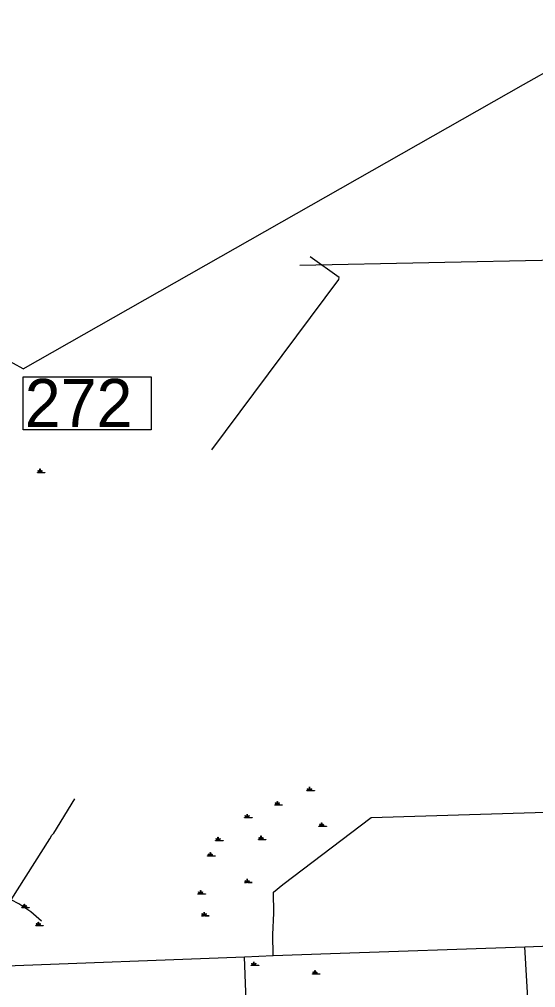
# Model space of a CAD drawing. Extents: x 2532689 to 2764727, y 536648 to 732970.
# Drawn here: x 2598153 to 2613131, y 682821 to 710933 of the extents above; entities that cross this region are included whole.
import ezdxf

# ---------------------------------------------------------------- set-up
doc = ezdxf.new("R2010")
doc.units = 0
for name, color, linetype in [('Exist Boundary Political CountyLine', 7, 'Continuous'), ('Exist Hydrographic Creek Single Shore', 7, 'Continuous'), ('Exist Hydrographic Swamp CELL', 7, 'Continuous'), ('Exist Road Secondary Structure Standard Bridge Number Label', 7, 'Continuous'), ('Map Preparation Longitude Latitude Lines', 7, 'Continuous')]:
    doc.layers.add(name, color=color, linetype=linetype)

msp = doc.modelspace()

# ---------------------------------------------------------------- linework, layer by layer
at = {"layer": 'Exist Boundary Political CountyLine'}
for p, q in [((2612775, 709039), (2616105, 710933)), ((2598265, 700789), (2612775, 709039))]:
    msp.add_line(p, q, dxfattribs=at)
msp.add_lwpolyline([(2598265, 700789), (2596850, 701558)], dxfattribs=at)
at = {"layer": 'Exist Hydrographic Creek Single Shore'}
for p, q in [((2612967, 681371), (2612816, 684001)), ((2596710, 683418), (2604688, 683718)), ((2604688, 683718), (2605512, 683752)), ((2604785, 681037), (2604688, 683718))]:
    msp.add_line(p, q, dxfattribs=at)
for points in [[(2603733, 698435), (2607422, 703378), (2607429, 703437), (2606591, 704038)], [(2597919, 685368), (2599041, 687144), (2599097, 687245), (2599154, 687303), (2599758, 688299)], [(2605512, 683752), (2605508, 684359), (2605536, 684987), (2605524, 685594), (2605794, 685815), (2608362, 687761), (2613118, 687901), (2618126, 687999), (2624275, 688120)], [(2598790, 684747), (2598485, 685023), (2598138, 685255), (2597919, 685368)], [(2612816, 684001), (2622544, 684373), (2630789, 684697)], [(2605512, 683752), (2607178, 683813), (2612816, 684001)]]:
    msp.add_lwpolyline(points, dxfattribs=at)
at = {"layer": 'Exist Hydrographic Swamp CELL'}
for points in [[(2598676, 697778), (2598728, 697778), (2598730, 697782), (2598692, 697797), (2598695, 697802), (2598733, 697786), (2598734, 697789), (2598690, 697833), (2598695, 697839), (2598740, 697793), (2598747, 697796), (2598747, 697879), (2598754, 697879), (2598754, 697796), (2598760, 697793), (2598805, 697839), (2598811, 697833), (2598766, 697789), (2598768, 697785), (2598809, 697804), (2598811, 697799), (2598771, 697781), (2598772, 697778), (2598893, 697778), (2598893, 697771), (2598676, 697771)], [(2606495, 688546), (2606548, 688546), (2606550, 688550), (2606512, 688565), (2606515, 688570), (2606552, 688554), (2606554, 688557), (2606509, 688602), (2606515, 688607), (2606560, 688561), (2606566, 688564), (2606566, 688647), (2606573, 688647), (2606573, 688564), (2606580, 688561), (2606625, 688607), (2606630, 688602), (2606586, 688557), (2606588, 688553), (2606629, 688572), (2606631, 688567), (2606590, 688549), (2606592, 688546), (2606713, 688546), (2606713, 688539), (2606495, 688539)], [(2605565, 688125), (2605617, 688125), (2605619, 688128), (2605581, 688143), (2605584, 688148), (2605622, 688133), (2605623, 688135), (2605579, 688180), (2605584, 688185), (2605629, 688140), (2605636, 688142), (2605636, 688225), (2605643, 688225), (2605643, 688142), (2605649, 688140), (2605695, 688185), (2605700, 688180), (2605655, 688135), (2605657, 688132), (2605698, 688150), (2605701, 688145), (2605660, 688128), (2605661, 688125), (2605782, 688125), (2605782, 688117), (2605565, 688117)], [(2604687, 687756), (2604740, 687756), (2604742, 687759), (2604703, 687774), (2604706, 687779), (2604744, 687764), (2604746, 687766), (2604701, 687811), (2604706, 687816), (2604752, 687771), (2604758, 687773), (2604758, 687856), (2604765, 687856), (2604765, 687773), (2604771, 687771), (2604817, 687816), (2604822, 687811), (2604777, 687766), (2604779, 687763), (2604820, 687781), (2604823, 687776), (2604782, 687759), (2604783, 687756), (2604904, 687756), (2604904, 687749), (2604687, 687749)], [(2606846, 687510), (2606899, 687510), (2606901, 687513), (2606863, 687528), (2606866, 687533), (2606903, 687518), (2606905, 687520), (2606861, 687565), (2606866, 687570), (2606911, 687525), (2606917, 687527), (2606917, 687610), (2606925, 687610), (2606925, 687527), (2606931, 687525), (2606976, 687570), (2606981, 687565), (2606937, 687520), (2606939, 687517), (2606980, 687535), (2606982, 687530), (2606941, 687513), (2606943, 687510), (2607064, 687510), (2607064, 687503), (2606846, 687503)], [(2603844, 687088), (2603897, 687088), (2603899, 687092), (2603861, 687107), (2603864, 687112), (2603901, 687096), (2603903, 687099), (2603858, 687143), (2603864, 687149), (2603909, 687103), (2603915, 687105), (2603915, 687188), (2603922, 687188), (2603922, 687105), (2603929, 687103), (2603974, 687149), (2603979, 687143), (2603935, 687099), (2603937, 687095), (2603978, 687114), (2603980, 687109), (2603939, 687091), (2603941, 687088), (2604062, 687088), (2604062, 687081), (2603844, 687081)], [(2605091, 687123), (2605143, 687123), (2605145, 687127), (2605107, 687142), (2605110, 687147), (2605148, 687131), (2605149, 687134), (2605105, 687179), (2605110, 687184), (2605155, 687138), (2605162, 687141), (2605162, 687224), (2605169, 687224), (2605169, 687141), (2605175, 687138), (2605221, 687184), (2605226, 687179), (2605181, 687134), (2605183, 687130), (2605224, 687149), (2605227, 687144), (2605186, 687126), (2605187, 687123), (2605308, 687123), (2605308, 687116), (2605091, 687116)], [(2603616, 686649), (2603669, 686649), (2603671, 686652), (2603632, 686667), (2603635, 686672), (2603673, 686657), (2603675, 686660), (2603630, 686704), (2603635, 686709), (2603681, 686664), (2603687, 686666), (2603687, 686749), (2603694, 686749), (2603694, 686666), (2603701, 686664), (2603746, 686709), (2603751, 686704), (2603707, 686660), (2603709, 686656), (2603749, 686675), (2603752, 686670), (2603711, 686652), (2603713, 686649), (2603834, 686649), (2603834, 686642), (2603616, 686642)], [(2604687, 685876), (2604740, 685876), (2604742, 685879), (2604703, 685894), (2604706, 685899), (2604744, 685884), (2604746, 685887), (2604701, 685931), (2604706, 685936), (2604752, 685891), (2604758, 685893), (2604758, 685976), (2604765, 685976), (2604765, 685893), (2604771, 685891), (2604817, 685936), (2604822, 685931), (2604777, 685887), (2604779, 685883), (2604820, 685902), (2604823, 685897), (2604782, 685879), (2604783, 685876), (2604904, 685876), (2604904, 685869), (2604687, 685869)], [(2603335, 685542), (2603388, 685542), (2603390, 685546), (2603352, 685560), (2603354, 685566), (2603392, 685550), (2603394, 685553), (2603349, 685597), (2603354, 685602), (2603400, 685557), (2603406, 685559), (2603406, 685642), (2603413, 685642), (2603413, 685559), (2603420, 685557), (2603465, 685602), (2603470, 685597), (2603426, 685553), (2603428, 685549), (2603469, 685568), (2603471, 685563), (2603430, 685545), (2603432, 685542), (2603553, 685542), (2603553, 685535), (2603335, 685535)], [(2598222, 685147), (2598275, 685147), (2598277, 685151), (2598238, 685166), (2598241, 685171), (2598279, 685155), (2598281, 685158), (2598236, 685202), (2598241, 685208), (2598287, 685162), (2598293, 685164), (2598293, 685248), (2598300, 685248), (2598300, 685164), (2598307, 685162), (2598352, 685208), (2598357, 685202), (2598313, 685158), (2598315, 685154), (2598355, 685173), (2598358, 685168), (2598317, 685150), (2598318, 685147), (2598440, 685147), (2598440, 685140), (2598222, 685140)], [(2603441, 684909), (2603493, 684909), (2603495, 684913), (2603457, 684928), (2603460, 684933), (2603498, 684917), (2603499, 684920), (2603455, 684965), (2603460, 684970), (2603505, 684924), (2603511, 684927), (2603511, 685010), (2603519, 685010), (2603519, 684927), (2603525, 684924), (2603570, 684970), (2603575, 684965), (2603531, 684920), (2603533, 684917), (2603574, 684935), (2603576, 684930), (2603535, 684912), (2603537, 684909), (2603658, 684909), (2603658, 684902), (2603441, 684902)], [(2598630, 684623), (2598683, 684623), (2598685, 684627), (2598647, 684642), (2598650, 684647), (2598687, 684631), (2598689, 684634), (2598644, 684678), (2598650, 684684), (2598695, 684638), (2598701, 684640), (2598701, 684723), (2598708, 684723), (2598708, 684640), (2598715, 684638), (2598760, 684684), (2598765, 684678), (2598721, 684634), (2598723, 684630), (2598764, 684649), (2598766, 684644), (2598725, 684626), (2598727, 684623), (2598848, 684623), (2598848, 684616), (2598630, 684616)], [(2604880, 683469), (2604933, 683469), (2604935, 683472), (2604896, 683487), (2604899, 683492), (2604937, 683477), (2604939, 683480), (2604894, 683524), (2604899, 683529), (2604945, 683484), (2604951, 683486), (2604951, 683569), (2604958, 683569), (2604958, 683486), (2604965, 683484), (2605010, 683529), (2605015, 683524), (2604971, 683480), (2604973, 683476), (2605013, 683495), (2605016, 683490), (2604975, 683472), (2604977, 683469), (2605098, 683469), (2605098, 683462), (2604880, 683462)], [(2606653, 683223), (2606706, 683223), (2606708, 683226), (2606670, 683241), (2606673, 683246), (2606710, 683231), (2606712, 683234), (2606667, 683278), (2606673, 683283), (2606718, 683238), (2606724, 683240), (2606724, 683323), (2606731, 683323), (2606731, 683240), (2606738, 683238), (2606783, 683283), (2606788, 683278), (2606744, 683234), (2606746, 683230), (2606787, 683249), (2606789, 683244), (2606748, 683226), (2606750, 683223), (2606871, 683223), (2606871, 683216), (2606653, 683216)]]:
    msp.add_lwpolyline(points, close=True, dxfattribs=at)
at = {"layer": 'Exist Road Secondary Structure Standard Bridge Number Label'}
msp.add_lwpolyline([(2598260, 700551), (2601976, 700551), (2601976, 699015), (2598260, 699015)], close=True, dxfattribs=at)
at = {"layer": 'Map Preparation Longitude Latitude Lines'}
msp.add_line((2606288, 703801), (2624335, 704173), dxfattribs=at)

# ---------------------------------------------------------------- texts
at = {"layer": 'Exist Road Secondary Structure Standard Bridge Number Label'}
msp.add_text('272', height=1400, dxfattribs=at).set_placement((2598310, 699094))

doc.saveas('drawing.dxf')
